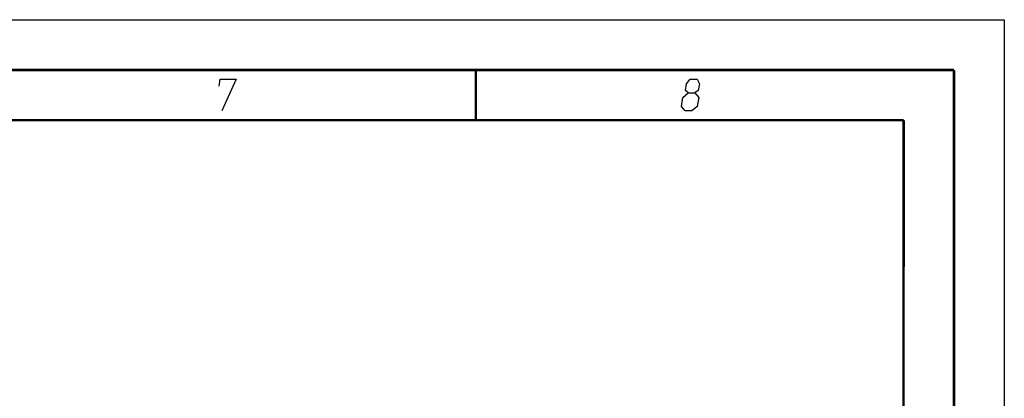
# Model space of a CAD drawing. Header units: millimetres. Extents: x 0 to 420, y 0 to 297.
# Tile 265 of 265: x 322 to 420, y 259 to 297. Entities that reach past the tile are written whole.
import ezdxf

# ---------------------------------------------------------------- set-up
doc = ezdxf.new("R2010")
doc.units = ezdxf.units.MM
doc.header["$LTSCALE"] = 23.1
doc.layers.get('0').update_dxf_attribs({"linetype": 'CONTINUOUS'})

msp = doc.modelspace()

# ---------------------------------------------------------------- linework, layer by layer
at = {"color": 7, "linetype": 'Continuous'}
for p, q in [((0, 297), (420, 297)), ((420, 297), (420, 0)), ((25, 286.9999), (410, 286.9999)), ((410, 286.9999), (409.8296, 10.1087))]:
    msp.add_line(p, q, dxfattribs=at)
at = {"color": 7, "linetype": 'Continuous', "const_width": 0.25}
for points in [[(415, 292), (20, 292)], [(367.5001, 292), (367.5001, 287)], [(415, 5), (415, 292)], [(25, 287), (410, 287)], [(410, 287), (409.8468, 9.9234)]]:
    msp.add_lwpolyline(points, dxfattribs=at)
at = {"color": 2, "linetype": 'Continuous'}
for points in [[(341.9937, 290.4), (342.1039, 291.075), (343.6789, 291.075), (342.2646, 287.925)], [(388.5833, 289.725), (388.32, 289.95), (388.4302, 290.625), (388.8037, 291.075), (389.4787, 291.075), (389.7052, 290.625), (389.595, 289.95), (389.2583, 289.725), (389.6348, 289.275), (389.4879, 288.375), (388.9644, 287.925), (388.2894, 287.925), (387.9129, 288.375)], [(387.9129, 288.375), (388.0598, 289.275), (388.5833, 289.725), (389.2583, 289.725)]]:
    msp.add_lwpolyline(points, dxfattribs=at)

doc.saveas('drawing.dxf')
